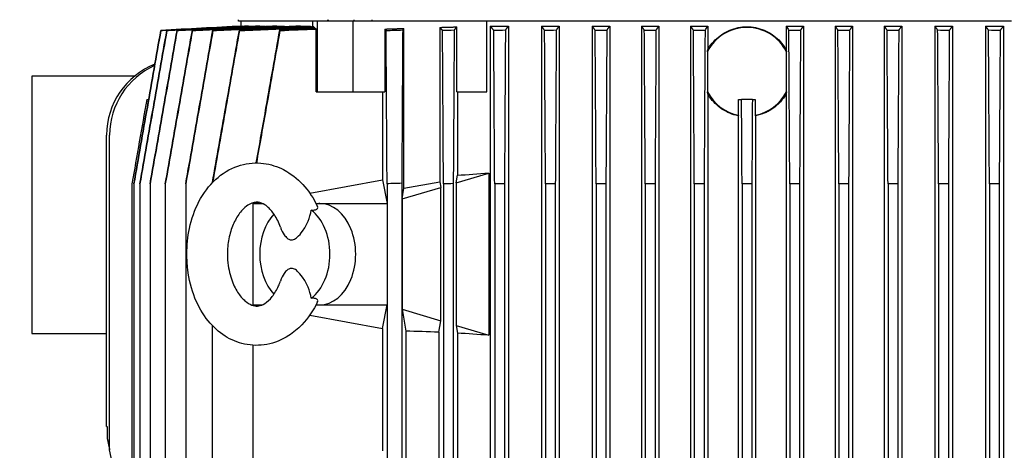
# Model space of a CAD drawing. Header units: inches. Extents: x 5 to 1128, y -85 to 748.
# Tile 309 of 656: x 406 to 421, y 605 to 612. Entities that reach past the tile are written whole.
import ezdxf

# ---------------------------------------------------------------- set-up
doc = ezdxf.new("R2010")
doc.units = ezdxf.units.IN
doc.header["$LTSCALE"] = 32
doc.header["$MEASUREMENT"] = 0
doc.layers.add('Dimension (ANSI)', color=7, linetype='Continuous', lineweight=25)
doc.layers.add('Visible (ANSI)', color=7, linetype='Continuous', lineweight=30)
doc.styles.add('Note Text (ANSI)', font='tahoma.ttf')
doc.dimstyles.new('SB Fraction-16 (ANSI)', dxfattribs={"dimscale": 32, "dimtxt": 0.125, "dimasz": 0.098425, "dimexe": 0.125, "dimexo": 0.0625, "dimgap": 0.031496, "dimtad": 0, "dimtih": 1, "dimtoh": 1, "dimdec": 4, "dimrnd": 1e-08, "dimzin": 0, "dimdsep": 46, "dimlunit": 5, "dimtxsty": 'Note Text (ANSI)', "dimcen": 0.09, "dimdle": 0.393701, "dimclrd": 256, "dimclre": 256, "dimclrt": 256, "dimadec": 0, "dimazin": 3, "dimtfac": 0.96, "dimtofl": 0, "dimtmove": 0, "dimatfit": 3, "dimfxl": 1, "dimfrac": 2, "dimtolj": 1, "dimtzin": 12, "dimlwd": -1, "dimlwe": -1, "dimarcsym": 0})

# ---------------------------------------------------------------- blocks, each defined once
blk = doc.blocks.new('*D19')
at = {"layer": 'Defpoints', "color": 0, "transparency": 16777216}
for p in [(484.781, 699.94), (324.685, 555.94), (484.781, 555.94)]:
    blk.add_point(p, dxfattribs=at)
at = {"layer": 'Dimension (ANSI)', "transparency": 16777216}
for p, q in [((482.781, 699.94), (320.685, 699.94)), ((324.685, 696.79), (324.685, 635.454)), ((324.685, 559.089), (324.685, 629.425)), ((482.781, 555.94), (320.685, 555.94))]:
    blk.add_line(p, q, dxfattribs=at)
for points in [[(324.16, 696.79), (325.21, 696.79), (324.685, 699.94)], [(324.16, 559.089), (325.21, 559.089), (324.685, 555.94)]]:
    blk.add_solid(points, dxfattribs=at)
at = {"layer": 'Dimension (ANSI)', "transparency": 16777216, "insert": (320.552, 634.446), "char_height": 4, "attachment_point": 1, "style": 'Note Text (ANSI)'}
blk.add_mtext('\\A1;144', dxfattribs=at)

msp = doc.modelspace()

# ---------------------------------------------------------------- linework, layer by layer
at = {"layer": 'Visible (ANSI)'}
for p, q in [((409.56094, 611.79411), (409.55985, 611.81478)), ((410.71667, 611.79411), (409.56094, 611.79411)), ((409.59412, 611.79411), (409.59412, 611.71414)), ((409.6176, 611.71537), (409.64327, 611.71537)), ((409.64327, 611.71537), (409.64327, 611.71168)), ((409.71431, 611.71537), (409.76733, 611.71537)), ((409.76733, 611.71537), (409.76733, 611.70917)), ((409.88898, 611.71537), (409.97156, 611.71537)), ((409.97156, 611.71537), (409.97156, 611.70627)), ((410.15574, 611.71537), (410.27269, 611.71537)), ((410.27269, 611.71537), (410.27269, 611.70356)), ((410.5227, 611.71537), (410.68093, 611.71537)), ((410.68093, 611.71537), (410.68093, 611.70081)), ((410.71429, 611.7023), (410.71429, 611.79411)), ((410.78681, 611.79411), (410.71667, 611.79411)), ((411.34359, 611.79411), (410.78681, 611.79411)), ((410.78681, 610.69175), (410.78681, 611.79411)), ((413.35213, 611.79411), (411.34359, 611.79411)), ((411.34359, 610.69175), (411.34359, 611.79411)), ((421.58414, 611.79411), (413.35213, 611.79411)), ((413.4202, 610.69175), (413.4202, 611.79411)), ((413.47639, 611.71537), (413.47639, 592.42403)), ((413.47639, 611.71537), (413.75855, 611.71537)), ((413.75855, 611.71537), (413.75855, 592.42403)), ((414.27036, 611.71537), (414.27036, 592.42403)), ((414.27036, 611.71537), (414.54769, 611.71537)), ((414.54769, 611.71537), (414.54769, 592.42403)), ((415.0595, 611.71537), (415.0595, 592.42403)), ((415.0595, 611.71537), (415.33353, 611.71537)), ((415.33353, 611.71537), (415.33353, 592.42403)), ((415.82566, 611.71537), (415.82566, 592.42403)), ((415.82566, 611.71537), (416.0976, 611.71537)), ((416.0976, 611.71537), (416.0976, 592.42403)), ((416.58973, 611.71537), (416.58973, 592.42403)), ((416.58973, 611.71537), (416.8605, 611.71537)), ((416.8605, 611.71537), (416.8605, 611.35321)), ((418.07577, 611.71537), (418.07577, 611.35321)), ((418.07577, 611.71537), (418.34653, 611.71537)), ((418.34653, 611.71537), (418.34653, 592.42403)), ((418.83866, 611.71537), (418.83866, 592.42403)), ((418.83866, 611.71537), (419.11061, 611.71537)), ((419.11061, 611.71537), (419.11061, 592.42403)), ((419.60273, 611.71537), (419.60273, 592.42403)), ((419.60273, 611.71537), (419.87677, 611.71537)), ((419.87677, 611.71537), (419.87677, 592.42403)), ((420.38858, 611.71537), (420.38858, 592.42403)), ((420.38858, 611.71537), (420.66591, 611.71537)), ((420.66591, 611.71537), (420.66591, 592.42403)), ((421.17772, 611.71537), (421.17772, 592.42403)), ((421.17772, 611.71537), (421.45987, 611.71537)), ((421.45987, 611.71537), (421.45987, 592.42403)), ((410.73972, 611.67797), (410.73972, 611.69561)), ((410.76963, 610.69175), (410.76963, 611.66936)), ((411.83564, 611.66936), (411.83564, 610.69175)), ((412.13248, 609.19464), (412.13248, 611.67879)), ((412.69217, 611.69561), (412.69217, 609.29698)), ((412.95485, 610.69175), (412.95485, 611.70303)), ((416.85349, 611.318), (416.85349, 610.69542)), ((418.08278, 610.69542), (418.08278, 611.318)), ((407.94476, 610.93978), (406.34313, 610.93978)), ((406.34313, 610.93978), (406.34313, 606.93978)), ((410.76963, 610.69175), (410.78681, 610.69175)), ((410.78681, 610.69175), (411.34359, 610.69175)), ((411.34359, 610.69175), (411.83564, 610.69175)), ((411.79967, 610.69175), (411.79967, 609.3287)), ((412.95485, 610.69175), (413.4202, 610.69175)), ((412.96458, 610.69175), (412.96458, 609.39964)), ((416.8605, 610.6602), (416.8605, 593.4792)), ((418.07577, 610.6602), (418.07577, 593.4792)), ((408.13206, 610.57364), (408.1618, 610.57364)), ((417.33916, 610.57364), (417.38403, 610.57364)), ((417.33916, 610.32991), (417.33916, 610.57364)), ((417.55223, 610.57364), (417.38403, 610.57364)), ((417.55223, 610.57364), (417.5971, 610.57364)), ((417.5971, 610.57364), (417.5971, 610.32991)), ((417.33294, 610.3216), (417.33294, 593.8178)), ((417.60333, 610.3216), (417.60333, 593.8178)), ((407.5075, 605.4949), (407.5075, 610.02246)), ((407.55493, 605.13113), (407.55493, 610.02246)), ((412.94331, 609.28018), (413.45348, 609.43265)), ((413.45348, 609.43265), (413.45348, 606.91148)), ((407.9012, 609.26443), (407.9012, 594.87498)), ((407.93105, 609.26478), (407.93105, 609.26413)), ((407.93105, 609.26413), (407.93105, 594.87528)), ((408.02453, 609.2652), (408.02453, 609.26387)), ((408.02453, 609.26387), (408.02453, 594.87553)), ((408.18405, 609.26569), (408.18405, 609.26368)), ((408.18405, 609.26368), (408.18405, 594.87572)), ((408.42086, 609.26626), (408.42086, 609.26356)), ((408.42086, 609.26356), (408.42086, 594.87584)), ((408.73934, 609.26691), (408.73934, 609.26352)), ((408.73934, 609.26352), (408.73934, 594.87588)), ((410.66624, 609.12145), (411.79967, 609.3287)), ((411.79967, 609.3287), (411.87018, 608.95946)), ((411.87018, 609.26591), (411.87018, 608.95946)), ((412.0983, 609.27317), (412.0983, 594.86623)), ((412.13248, 609.19464), (412.69217, 609.29698)), ((412.69217, 609.29698), (412.70876, 609.21008)), ((412.74763, 609.26359), (412.74763, 594.87581)), ((412.89971, 609.26767), (412.89971, 594.87173)), ((412.94331, 609.28018), (412.96458, 609.39964)), ((412.94331, 609.28018), (412.94331, 607.06395)), ((413.54419, 609.26352), (413.54419, 594.87588)), ((413.69627, 609.26691), (413.69627, 594.87249)), ((414.33503, 609.26356), (414.33503, 594.87584)), ((414.4871, 609.26626), (414.4871, 594.87315)), ((415.12192, 609.26368), (415.12192, 594.87572)), ((415.274, 609.26569), (415.274, 594.87372)), ((415.88652, 609.26387), (415.88652, 594.87553)), ((416.0386, 609.2652), (416.0386, 594.8742)), ((416.64952, 609.26413), (416.64952, 594.87528)), ((416.8016, 609.26478), (416.8016, 594.87462)), ((417.39209, 609.26443), (417.39209, 594.87498)), ((417.54417, 609.26443), (417.54417, 594.87498)), ((418.13467, 609.26478), (418.13467, 594.87462)), ((418.28674, 609.26413), (418.28674, 594.87528)), ((418.89767, 609.2652), (418.89767, 594.8742)), ((419.04975, 609.26387), (419.04975, 594.87553)), ((419.66227, 609.26569), (419.66227, 594.87372)), ((419.81435, 609.26368), (419.81435, 594.87572)), ((420.44916, 609.26626), (420.44916, 594.87315)), ((420.60124, 609.26356), (420.60124, 594.87584)), ((421.23999, 609.26691), (421.23999, 594.87249)), ((421.39207, 609.26352), (421.39207, 594.87588)), ((412.10299, 609.02904), (412.70876, 609.21008)), ((412.10299, 609.02904), (412.13248, 609.19464)), ((412.70876, 607.13405), (412.70876, 609.21008)), ((409.78034, 608.95946), (409.87538, 608.97684)), ((409.78034, 608.96847), (409.78034, 608.95946)), ((409.78034, 608.95946), (409.9322, 608.95946)), ((409.78034, 608.95946), (409.78034, 607.38466)), ((410.76452, 608.95946), (410.82526, 608.95946)), ((410.76553, 608.95752), (410.81068, 608.95919)), ((410.82526, 608.95946), (411.87018, 608.95946)), ((411.87018, 608.95946), (411.87018, 607.38466)), ((412.10299, 609.02904), (412.10299, 607.31508)), ((409.78034, 607.38466), (409.93209, 607.38466)), ((409.78034, 607.38466), (409.78034, 607.37565)), ((409.78034, 607.38466), (409.87536, 607.36729)), ((410.76452, 607.38466), (410.82526, 607.38466)), ((410.76553, 607.3866), (410.81068, 607.38493)), ((410.82526, 607.38466), (411.87018, 607.38466)), ((411.79967, 607.01542), (411.87018, 607.38466)), ((411.87018, 607.38466), (411.87018, 596.75474)), ((412.10299, 607.31508), (412.16356, 606.97501)), ((412.10299, 607.31508), (412.70876, 607.13405)), ((410.66624, 607.22267), (411.79967, 607.01542)), ((412.67537, 606.95919), (412.70876, 607.13405)), ((409.15143, 607.06289), (409.15143, 594.87581)), ((411.79967, 607.01542), (411.79967, 605.11728)), ((412.16356, 606.97501), (412.16356, 597.16439)), ((412.94331, 607.06395), (412.96458, 606.94448)), ((412.94331, 607.06395), (413.45348, 606.91148)), ((406.34313, 606.93978), (407.5075, 606.93978)), ((412.67537, 606.95919), (412.67537, 597.18021)), ((412.96458, 606.94448), (412.96458, 597.19492)), ((409.78034, 606.75654), (409.78034, 596.75474)), ((407.5075, 605.4949), (407.51884, 605.4949)), ((407.51884, 605.4949), (407.51884, 605.29805))]:
    msp.add_line(p, q, dxfattribs=at)
for centre, radius, start, end in [((417.46813, 611.00671), 0.68898, 26.86007, 153.13993), ((417.46813, 611.00671), 0.68898, 206.86007, 259.211152), ((417.46813, 611.00671), 0.68898, 280.788848, 333.13993), ((420.687, 335.99749), 273.41062, 91.8001385, 91.8479665), ((419.1243, 374.54137), 234.80882, 91.5190435, 91.5561653), ((418.3188, 398.32992), 210.98763, 91.2553934, 91.2967016), ((417.86379, 414.41311), 194.8824, 90.9928005, 91.0375184), ((417.62161, 425.25828), 184.02238, 90.7309548, 90.7783084), ((417.51133, 432.08418), 177.18715, 90.4762336, 90.5254115), ((417.47321, 435.91725), 173.34883, 90.2219834, 90.2722488), ((417.46813, 437.11599), 172.14846, 89.9746923, 90.0253077), ((417.46306, 435.91725), 173.34883, 89.7277512, 89.7780166), ((417.42493, 432.08417), 177.18715, 89.4745885, 89.5237664), ((417.31466, 425.25828), 184.02239, 89.2216916, 89.2690452), ((417.07248, 414.4131), 194.88241, 88.9624816, 89.0071995), ((416.61747, 398.32991), 210.98765, 88.7032984, 88.7446066), ((392.9891, 602.0697), 14.88408, 348.130396, 11.869604)]:
    msp.add_arc(centre, radius, start, end, dxfattribs=at)
for centre, major_axis, ratio, start_param, end_param in [((409.52767, 587.38482), (-9.14311, 104.44251), 0.03476669, 4.94523627, 4.94543981), ((513.57968, 587.38482), (-97.3801, 38.84522), 0.99558784, 0.14499024, 0.14519378), ((451.69573, 444.8612), (-43.34467, 166.78903), 0.00001417, 6.27831827, 6.27937114), ((450.5775, 440.43871), (-42.13428, 171.21648), 0.00011972, 6.27387723, 6.27490631), ((448.40587, 432.63953), (-39.80568, 179.02447), 0.0004194, 6.26944853, 6.27043802), ((444.50961, 420.464), (-35.67718, 191.21396), 0.0010571, 6.26493253, 6.2658656), ((437.82432, 402.94196), (-28.6813, 208.75665), 0.00219871, 6.26047447, 6.26133594), ((426.25523, 378.29334), (-16.71382, 233.43573), 0.00407914, 6.25614296, 6.25691878), ((419.06089, 378.29333), (233.65248, -13.34579), 0.99743829, 1.65397313, 1.65474895), ((418.31463, 402.94196), (210.69023, -3.40343), 0.990691, 1.60864765, 1.60950912), ((417.87054, 420.464), (194.51062, -1.12104), 0.98303462, 1.59378157, 1.59471465), ((417.62642, 432.63953), (183.39609, -0.35438), 0.97616102, 1.58542985, 1.58641935), ((417.51305, 440.43871), (176.32462, -0.08834), 0.97102976, 1.57956183, 1.58059092), ((417.47343, 444.8612), (172.32917, -0.00971), 0.96785145, 1.57466417, 1.57571706), ((417.46284, 444.8612), (172.32917, 0.00971), 0.96785145, 1.5658756, 1.56692848), ((417.42322, 440.43871), (176.32462, 0.08834), 0.97102976, 1.56100174, 1.56203082), ((417.30985, 432.63953), (183.39609, 0.35438), 0.97616102, 1.5551733, 1.5561628), ((417.06573, 420.464), (194.51062, 1.12104), 0.98303462, 1.54687801, 1.54781108), ((416.62164, 402.94196), (210.69023, 3.40343), 0.990691, 1.53208353, 1.53294501), ((408.68901, 610.02246), (-1.18151, 0), 0.99965732, 5.08530864, 6.28318531), ((408.73724, 610.02246), (-1.18232, 0), 0.99897186, 5.13277333, 6.28318531), ((417.46813, 611.4767), (-7.86896, -1.54437), 0.18267581, 0.92607715, 0.99993589), ((410.82526, 608.17206), (0, 0.7874), 0.70710678, 0, 0.02618892), ((410.82526, 608.17206), (0, 0.7874), 0.70710678, 3.14159265, 6.28318531), ((410.43552, 608.17206), (0, -0.77297), 0.70710678, 0.48562322, 2.65596944), ((410.43552, 608.17206), (0, 0.77297), 0.70710678, 0.63570815, 2.50588451), ((410.82526, 608.17206), (0, -0.7874), 0.70710678, 6.25699639, 6.28318531), ((417.46813, 604.86743), (-7.86896, 1.54437), 0.18267581, 5.40262312, 5.4874045), ((417.46813, 604.86743), (-7.86896, 1.54437), 0.18267581, 5.28324942, 5.35710816)]:
    msp.add_ellipse(centre, major_axis=major_axis, ratio=ratio, start_param=start_param, end_param=end_param, dxfattribs=at)
for points in [[(409.6176, 611.71537), (409.19553, 611.69326), (408.77346, 611.67114), (408.35139, 611.64902)], [(416.81628, 611.64902), (416.83102, 611.67114), (416.84576, 611.69326), (416.8605, 611.71537)], [(418.07577, 611.71537), (418.09051, 611.69326), (418.10525, 611.67114), (418.11999, 611.64902)], [(410.75926, 611.67879), (410.57322, 611.67095), (410.38718, 611.663), (410.20115, 611.65495)], [(410.20286, 611.64689), (410.39178, 611.65451), (410.5807, 611.66201), (410.76963, 611.66936)], [(411.83564, 611.66936), (411.84224, 611.66201), (411.84883, 611.65451), (411.85543, 611.64689)], [(412.113, 611.65495), (412.11949, 611.663), (412.12599, 611.67095), (412.13248, 611.67879)], [(416.64952, 609.26413), (416.64708, 609.66148), (416.64218, 610.45619), (416.63728, 611.2509), (416.63484, 611.64826)], [(417.33916, 610.32991), (417.33709, 610.32714), (417.33501, 610.32436), (417.33294, 610.3216)], [(417.60333, 610.3216), (417.60125, 610.32436), (417.59918, 610.32714), (417.5971, 610.32991)], [(410.21198, 608.58948), (410.22806, 608.54375), (410.24849, 608.504), (410.27041, 608.47252)], [(410.27041, 607.87161), (410.24849, 607.84012), (410.22806, 607.80037), (410.21198, 607.75465)]]:
    msp.add_open_spline(points, degree=3, dxfattribs=at)
for points, weights, degree in [([(408.35159, 611.64826), (409.04599, 611.68439), (409.64327, 611.71537)], [1.04519705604, 1.12011985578, 1.19349800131], 2), ([(409.71431, 611.71537), (409.12658, 611.68485), (408.44483, 611.64936)], [1.19580139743, 1.12292628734, 1.04861019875], 2), ([(408.44524, 611.64782), (409.1563, 611.68429), (409.76733, 611.71537)], [1.04225916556, 1.11214837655, 1.17956896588], 2), ([(409.88898, 611.71537), (409.29404, 611.68506), (408.60438, 611.64966)], [1.18120697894, 1.11502423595, 1.04653355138], 2), ([(408.60497, 611.64733), (409.3403, 611.68423), (409.97156, 611.71537)], [1.03946166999, 1.10516338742, 1.16745672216], 2), ([(410.15574, 611.71537), (409.54679, 611.68532), (408.84127, 611.64993)], [1.16816423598, 1.10787831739, 1.04441170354], 2), ([(408.84206, 611.6468), (409.61225, 611.68423), (410.27269, 611.71537)], [1.03670498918, 1.09885480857, 1.15652631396], 2), ([(410.5227, 611.71537), (409.89119, 611.68563), (409.15989, 611.65016)], [1.15666365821, 1.10154062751, 1.04228868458], 2), ([(409.16084, 611.64621), (409.97965, 611.68434), (410.68093, 611.71537)], [1.03403279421, 1.09331136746, 1.14680766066], 2), ([(410.96049, 611.79411), (410.9596, 611.80444), (410.95871, 611.81478)], [1.00000000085, 1.00000000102, 1.00000000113], 2), ([(411.3578, 611.79411), (411.35743, 611.80444), (411.35706, 611.81478)], [1.00000000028, 1.00000000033, 1.00000000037], 2), ([(413.47639, 611.71537), (413.50088, 611.68434), (413.52948, 611.64621)], [1.14680766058, 1.09331136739, 1.03403279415], 2), ([(413.71096, 611.65016), (413.7365, 611.68563), (413.75855, 611.71537)], [1.0422886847, 1.10154062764, 1.15666365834], 2), ([(414.27036, 611.71537), (414.29342, 611.68423), (414.32032, 611.6468)], [1.15652631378, 1.0988548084, 1.03670498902], 2), ([(414.50178, 611.64993), (414.52642, 611.68532), (414.54769, 611.71537)], [1.04441170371, 1.10787831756, 1.16816423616], 2), ([(415.0595, 611.71537), (415.08154, 611.68423), (415.10722, 611.64733)], [1.16745672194, 1.10516338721, 1.03946166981], 2), ([(415.28867, 611.64966), (415.31276, 611.68506), (415.33353, 611.71537)], [1.04653355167, 1.11502423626, 1.18120697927], 2), ([(415.82566, 611.71537), (415.847, 611.68429), (415.87183, 611.64782)], [1.17956896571, 1.11214837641, 1.04225916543], 2), ([(416.05327, 611.64936), (416.07708, 611.68485), (416.0976, 611.71537)], [1.04861019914, 1.12292628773, 1.19580139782], 2), ([(416.58973, 611.71537), (416.61059, 611.68439), (416.63484, 611.64826)], [1.19349800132, 1.12011985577, 1.04519705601], 2), ([(418.30143, 611.64826), (418.32568, 611.68439), (418.34653, 611.71537)], [1.04519705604, 1.12011985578, 1.19349800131], 2), ([(418.83866, 611.71537), (418.85918, 611.68485), (418.88299, 611.64936)], [1.19580139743, 1.12292628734, 1.04861019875], 2), ([(419.06444, 611.64782), (419.08927, 611.68429), (419.11061, 611.71537)], [1.04225916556, 1.11214837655, 1.17956896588], 2), ([(419.60273, 611.71537), (419.62351, 611.68506), (419.64759, 611.64966)], [1.18120697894, 1.11502423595, 1.04653355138], 2), ([(419.82905, 611.64733), (419.85472, 611.68423), (419.87677, 611.71537)], [1.03946166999, 1.10516338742, 1.16745672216], 2), ([(420.38858, 611.71537), (420.40984, 611.68532), (420.43448, 611.64993)], [1.16816423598, 1.10787831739, 1.04441170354], 2), ([(420.61595, 611.6468), (420.64284, 611.68423), (420.66591, 611.71537)], [1.03670498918, 1.09885480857, 1.15652631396], 2), ([(421.17772, 611.71537), (421.19977, 611.68563), (421.22531, 611.65016)], [1.15666365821, 1.10154062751, 1.04228868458], 2), ([(421.40679, 611.64621), (421.43538, 611.68434), (421.45987, 611.71537)], [1.03403279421, 1.09331136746, 1.14680766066], 2), ([(410.73054, 611.70303), (410.18517, 611.67872), (409.57219, 611.65034)], [1.123915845, 1.08335399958, 1.03952749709], 2), ([(409.57327, 611.64556), (410.1884, 611.67263), (410.73972, 611.69561)], [1.03141966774, 1.07030953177, 1.10570106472], 2), ([(410.73054, 611.70303), (410.73509, 611.69943), (410.73972, 611.69561)], [1.12922777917, 1.12408065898, 1.11866819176], 2), ([(410.75926, 611.67879), (410.76439, 611.67421), (410.76963, 611.66936)], [1.06384136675, 1.05786121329, 1.05160544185], 2), ([(411.83564, 611.66936), (411.9856, 611.67421), (412.13248, 611.67879)], [1.0516054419, 1.05786121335, 1.0638413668], 2), ([(412.69217, 611.69561), (412.82465, 611.69943), (412.95485, 611.70303)], [1.11866819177, 1.12408065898, 1.12922777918], 2), ([(412.69217, 611.69561), (412.71142, 611.67263), (412.7329, 611.64556)], [1.10570106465, 1.0703095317, 1.03141966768], 2), ([(412.9144, 611.65034), (412.93581, 611.67872), (412.95485, 611.70303)], [1.03952749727, 1.08335399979, 1.12391584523], 2), ([(416.85349, 611.318), (416.8568, 611.33556), (416.8605, 611.35321)], [1.00322027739, 1.0019440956, 1.00052735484], 2), ([(418.07577, 611.35321), (418.07946, 611.33556), (418.08278, 611.318)], [1.00052735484, 1.0019440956, 1.00322027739], 2), ([(416.8605, 610.6602), (416.8568, 610.67786), (416.85349, 610.69542)], [1.00052735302, 1.00194409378, 1.00322027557], 2), ([(418.08278, 610.69542), (418.07946, 610.67786), (418.07577, 610.6602)], [1.00321977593, 1.00194359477, 1.00052685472], 2), ([(407.51884, 605.29805), (407.53119, 605.24248), (407.54322, 605.18684), (407.55493, 605.13113)], [1, 0.999989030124, 0.999989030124, 1], 3)]:
    msp.add_rational_spline(points, weights, degree=degree, dxfattribs=at)
for points, knots in [([(407.93105, 609.26478), (408.00111, 609.66215), (408.07117, 610.05953), (408.21128, 610.85427), (408.28133, 611.25165), (408.35139, 611.64902)], [0, 0, 0, 0, 3.07473715, 3.07473715, 6.14947431, 6.14947431, 6.14947431, 6.14947431]), ([(408.35159, 611.64826), (408.2815, 611.2509), (408.14132, 610.45619), (408.00114, 609.66148), (407.93105, 609.26413)], [0, 0, 0, 0, 3.07465094, 6.14929886, 6.14929886, 6.14929886, 6.14929886]), ([(408.02453, 609.2652), (408.09459, 609.66255), (408.16465, 610.05993), (408.30475, 610.85463), (408.3748, 611.25201), (408.44483, 611.64936)], [0, 0, 0, 0, 3.07453979, 3.07453979, 6.14907961, 6.14907961, 6.14907961, 6.14907961]), ([(408.44524, 611.64782), (408.37512, 611.25049), (408.305, 610.85317), (408.16477, 610.05852), (408.09465, 609.6612), (408.02453, 609.26387)], [0, 0, 0, 0, 3.07444941, 3.07444941, 6.14889604, 6.14889604, 6.14889604, 6.14889604]), ([(408.18405, 609.26569), (408.25412, 609.663), (408.32419, 610.06035), (408.4643, 610.85499), (408.53435, 611.25234), (408.60438, 611.64966)], [0, 0, 0, 0, 3.07434109, 3.07434109, 6.14868004, 6.14868004, 6.14868004, 6.14868004]), ([(408.60497, 611.64733), (408.53483, 611.25006), (408.46468, 610.85278), (408.32437, 610.05824), (408.25421, 609.66095), (408.18405, 609.26368)], [0, 0, 0, 0, 3.0740895, 3.0740895, 6.14817556, 6.14817556, 6.14817556, 6.14817556]), ([(408.42086, 609.26626), (408.49097, 609.66352), (408.56106, 610.06081), (408.70119, 610.85536), (408.77124, 611.25265), (408.84127, 611.64993)], [0, 0, 0, 0, 3.07400735, 3.07400735, 6.14801057, 6.14801057, 6.14801057, 6.14801057]), ([(408.84206, 611.6468), (408.77188, 611.24959), (408.70169, 610.85237), (408.56129, 610.05797), (408.49108, 609.66076), (408.42086, 609.26356)], [0, 0, 0, 0, 3.0736375, 3.0736375, 6.14727247, 6.14727247, 6.14727247, 6.14727247]), ([(408.73934, 609.26691), (408.80949, 609.66411), (408.87961, 610.06131), (409.01979, 610.85573), (409.08986, 611.25295), (409.15989, 611.65016)], [0, 0, 0, 0, 3.07352276, 3.07352276, 6.14703966, 6.14703966, 6.14703966, 6.14703966]), ([(409.16084, 611.64621), (409.09062, 611.24909), (409.02039, 610.85197), (408.87989, 610.05775), (408.80962, 609.66063), (408.73934, 609.26352)], [0, 0, 0, 0, 3.07302923, 3.07302923, 6.14605706, 6.14605706, 6.14605706, 6.14605706]), ([(409.15436, 609.28425), (409.22358, 609.67582), (409.29277, 610.0674), (409.43204, 610.85609), (409.50213, 611.25321), (409.57219, 611.65034)], [0.04275594, 0.04275594, 0.04275594, 0.04275594, 3.07285271, 3.07285271, 6.14569819, 6.14569819, 6.14569819, 6.14569819]), ([(409.57327, 611.64556), (409.50301, 611.24856), (409.43273, 610.85156), (409.29339, 610.06477), (409.22433, 609.67497), (409.15526, 609.28518)], [0, 0, 0, 0, 3.07222542, 3.07222542, 6.08875706, 6.08875706, 6.08875706, 6.08875706]), ([(409.83629, 609.58942), (409.88785, 609.88096), (409.93938, 610.17249), (410.06102, 610.861), (410.13111, 611.25797), (410.20115, 611.65495)], [0.81576259, 0.81576259, 0.81576259, 0.81576259, 3.07176081, 3.07176081, 6.14350714, 6.14350714, 6.14350714, 6.14350714]), ([(410.20286, 611.64689), (410.1325, 611.25004), (410.06212, 610.85321), (409.94042, 610.16739), (409.88912, 609.87841), (409.8378, 609.58942)], [0, 0, 0, 0, 3.07114256, 3.07114256, 5.30768258, 5.30768258, 5.30768258, 5.30768258]), ([(410.20115, 611.65495), (410.20144, 611.65362), (410.20172, 611.65229), (410.20229, 611.6496), (410.20257, 611.64825), (410.20286, 611.64689)], [-0.65456638, -0.65456638, -0.65456638, -0.65456638, -0.327294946, -0.327294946, -0.00002352, -0.00002352, -0.00002352, -0.00002352]), ([(411.85543, 611.64689), (411.89836, 611.64825), (411.94128, 611.6496), (412.02714, 611.65229), (412.07007, 611.65362), (412.113, 611.65495)], [-0.654581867, -0.654581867, -0.654581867, -0.654581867, -0.327309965, -0.327309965, -0.000038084, -0.000038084, -0.000038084, -0.000038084]), ([(411.87018, 609.26591), (411.86772, 609.66273), (411.86526, 610.05955), (411.86034, 610.85321), (411.85789, 611.25004), (411.85543, 611.64689)], [0, 0, 0, 0, 3.07114779, 3.07114779, 6.14230411, 6.14230411, 6.14230411, 6.14230411]), ([(412.113, 611.65495), (412.11055, 611.25797), (412.1081, 610.861), (412.1032, 610.06707), (412.10075, 609.67012), (412.0983, 609.27317)], [0, 0, 0, 0, 3.07176687, 3.07176687, 6.14353477, 6.14353477, 6.14353477, 6.14353477]), ([(412.74763, 609.26359), (412.74517, 609.66057), (412.74272, 610.05757), (412.73781, 610.85156), (412.73535, 611.24856), (412.7329, 611.64556)], [0, 0, 0, 0, 3.0722279, 3.0722279, 6.14445907, 6.14445907, 6.14445907, 6.14445907]), ([(412.9144, 611.65034), (412.91195, 611.25321), (412.90951, 610.85609), (412.90461, 610.06187), (412.90216, 609.66477), (412.89971, 609.26767)], [0.00000001, 0.00000001, 0.00000001, 0.00000001, 3.07285421, 3.07285421, 6.14570848, 6.14570848, 6.14570848, 6.14570848]), ([(413.54419, 609.26352), (413.54174, 609.66063), (413.53929, 610.05775), (413.53438, 610.85197), (413.53193, 611.24909), (413.52948, 611.64621)], [0, 0, 0, 0, 3.07303087, 3.07303087, 6.14606472, 6.14606472, 6.14606472, 6.14606472]), ([(413.71096, 611.65016), (413.70851, 611.25295), (413.70607, 610.85573), (413.70117, 610.06132), (413.69872, 609.66411), (413.69627, 609.26691)], [0, 0, 0, 0, 3.07352424, 3.07352424, 6.14704694, 6.14704694, 6.14704694, 6.14704694]), ([(414.33503, 609.26356), (414.33257, 609.66076), (414.33012, 610.05797), (414.32522, 610.85237), (414.32277, 611.24959), (414.32032, 611.6468)], [0, 0, 0, 0, 3.07363819, 3.07363819, 6.14727905, 6.14727905, 6.14727905, 6.14727905]), ([(414.50178, 611.64993), (414.49934, 611.25265), (414.49689, 610.85536), (414.492, 610.06081), (414.48955, 609.66352), (414.4871, 609.26626)], [0, 0, 0, 0, 3.07400873, 3.07400873, 6.14801435, 6.14801435, 6.14801435, 6.14801435]), ([(415.12192, 609.26368), (415.11947, 609.66095), (415.11702, 610.05824), (415.11212, 610.85278), (415.10967, 611.25006), (415.10722, 611.64733)], [0, 0, 0, 0, 3.07408921, 3.07408921, 6.14818069, 6.14818069, 6.14818069, 6.14818069]), ([(415.28867, 611.64966), (415.28623, 611.25234), (415.28378, 610.85499), (415.27889, 610.06035), (415.27644, 609.663), (415.274, 609.26569)], [0, 0, 0, 0, 3.07434214, 3.07434214, 6.14867972, 6.14867972, 6.14867972, 6.14867972]), ([(415.88652, 609.26387), (415.88407, 609.6612), (415.88162, 610.05852), (415.87672, 610.85317), (415.87428, 611.25049), (415.87183, 611.64782)], [0, 0, 0, 0, 3.07444802, 3.07444802, 6.14889604, 6.14889604, 6.14889604, 6.14889604]), ([(416.05327, 611.64936), (416.05083, 611.25201), (416.04838, 610.85463), (416.04349, 610.05993), (416.04104, 609.66255), (416.0386, 609.2652)], [0, 0, 0, 0, 3.07453993, 3.07453993, 6.14907395, 6.14907395, 6.14907395, 6.14907395]), ([(416.81628, 611.64902), (416.81383, 611.25165), (416.81139, 610.85427), (416.80649, 610.05953), (416.80405, 609.66215), (416.8016, 609.26478)], [0, 0, 0, 0, 3.07473866, 3.07473866, 6.14947431, 6.14947431, 6.14947431, 6.14947431]), ([(416.8605, 611.35321), (416.86902, 611.36809), (416.87806, 611.38261), (416.91331, 611.43483), (416.9425, 611.46983), (417.00466, 611.53176), (417.03975, 611.5608), (417.11615, 611.61199), (417.15746, 611.63413), (417.24361, 611.6697), (417.28852, 611.68314), (417.37883, 611.70078), (417.42423, 611.70497), (417.51203, 611.70497), (417.55743, 611.70078), (417.64775, 611.68314), (417.69266, 611.6697), (417.77881, 611.63413), (417.82012, 611.61199), (417.89652, 611.5608), (417.93161, 611.53176), (417.99377, 611.46983), (418.02296, 611.43483), (418.0582, 611.38261), (418.06724, 611.36809), (418.07577, 611.35321)], [-4.4735516, -4.4735516, -4.4735516, -4.4735516, -4.34983194, -4.34983194, -4.01511877, -4.01511877, -3.68058551, -3.68058551, -3.34605225, -3.34605225, -3.01151899, -3.01151899, -2.67698572, -2.67698572, -2.34245246, -2.34245246, -2.0079192, -2.0079192, -1.67338594, -1.67338594, -1.33885267, -1.33885267, -1.0041395, -1.0041395, -0.88041985, -0.88041985, -0.88041985, -0.88041985]), ([(418.13467, 609.26478), (418.13222, 609.66215), (418.12977, 610.05953), (418.12488, 610.85427), (418.12243, 611.25165), (418.11999, 611.64902)], [0, 0, 0, 0, 3.07473715, 3.07473715, 6.14947431, 6.14947431, 6.14947431, 6.14947431]), ([(418.30143, 611.64826), (418.29898, 611.2509), (418.29409, 610.45619), (418.28919, 609.66148), (418.28674, 609.26413)], [0, 0, 0, 0, 3.07465094, 6.14929886, 6.14929886, 6.14929886, 6.14929886]), ([(418.89767, 609.2652), (418.89522, 609.66255), (418.89278, 610.05993), (418.88788, 610.85463), (418.88544, 611.25201), (418.88299, 611.64936)], [0, 0, 0, 0, 3.07453979, 3.07453979, 6.14907961, 6.14907961, 6.14907961, 6.14907961]), ([(419.06444, 611.64782), (419.06199, 611.25049), (419.05954, 610.85317), (419.05464, 610.05852), (419.0522, 609.6612), (419.04975, 609.26387)], [0, 0, 0, 0, 3.07444941, 3.07444941, 6.14889604, 6.14889604, 6.14889604, 6.14889604]), ([(419.66227, 609.26569), (419.65982, 609.663), (419.65738, 610.06035), (419.65248, 610.85499), (419.65004, 611.25234), (419.64759, 611.64966)], [0, 0, 0, 0, 3.07434109, 3.07434109, 6.14868004, 6.14868004, 6.14868004, 6.14868004]), ([(419.82905, 611.64733), (419.8266, 611.25006), (419.82415, 610.85278), (419.81925, 610.05824), (419.8168, 609.66095), (419.81435, 609.26368)], [0, 0, 0, 0, 3.0740895, 3.0740895, 6.14817556, 6.14817556, 6.14817556, 6.14817556]), ([(420.44916, 609.26626), (420.44671, 609.66352), (420.44427, 610.06081), (420.43937, 610.85536), (420.43693, 611.25265), (420.43448, 611.64993)], [0, 0, 0, 0, 3.07400735, 3.07400735, 6.14801057, 6.14801057, 6.14801057, 6.14801057]), ([(420.61595, 611.6468), (420.6135, 611.24959), (420.61105, 610.85237), (420.60614, 610.05797), (420.60369, 609.66076), (420.60124, 609.26356)], [0, 0, 0, 0, 3.0736375, 3.0736375, 6.14727247, 6.14727247, 6.14727247, 6.14727247]), ([(421.23999, 609.26691), (421.23754, 609.66411), (421.2351, 610.06131), (421.2302, 610.85573), (421.22775, 611.25295), (421.22531, 611.65016)], [0, 0, 0, 0, 3.07352276, 3.07352276, 6.14703966, 6.14703966, 6.14703966, 6.14703966]), ([(421.40679, 611.64621), (421.40434, 611.24909), (421.40189, 610.85197), (421.39698, 610.05775), (421.39453, 609.66063), (421.39207, 609.26352)], [0, 0, 0, 0, 3.07302923, 3.07302923, 6.14605706, 6.14605706, 6.14605706, 6.14605706]), ([(417.33294, 610.3216), (417.28808, 610.33041), (417.24347, 610.34379), (417.15762, 610.3792), (417.11634, 610.40133), (417.03996, 610.45246), (417.00488, 610.48147), (416.94269, 610.54336), (416.91347, 610.57838), (416.87815, 610.63067), (416.86906, 610.64526), (416.8605, 610.6602)], [-7.69460957, -7.69460957, -7.69460957, -7.69460957, -7.36230015, -7.36230015, -7.02797143, -7.02797143, -6.69364271, -6.69364271, -6.3587249, -6.3587249, -6.23442308, -6.23442308, -6.23442308, -6.23442308]), ([(418.07577, 610.6602), (418.0509, 610.6168), (418.0217, 610.57652), (417.98817, 610.53938), (417.9714, 610.52081), (417.95343, 610.50295), (417.93475, 610.48627), (417.9196, 610.47275), (417.90394, 610.45996), (417.88778, 610.44788), (417.88401, 610.44506), (417.88021, 610.44228), (417.87638, 610.43954), (417.85989, 610.42773), (417.84289, 610.41663), (417.82539, 610.40627), (417.82143, 610.40392), (417.81745, 610.40162), (417.81344, 610.39935), (417.80257, 610.3932), (417.7915, 610.38732), (417.78024, 610.38172), (417.77015, 610.3767), (417.75989, 610.37191), (417.74957, 610.36739), (417.74838, 610.36687), (417.74718, 610.36635), (417.74598, 610.36583), (417.69988, 610.34594), (417.65232, 610.33122), (417.60333, 610.3216)], [0.0784940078, 0.0784940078, 0.0784940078, 0.0784940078, 0.0822876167, 0.0822876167, 0.0822876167, 0.0841844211, 0.0841844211, 0.0841844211, 0.0857221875, 0.0857221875, 0.0857221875, 0.0860812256, 0.0860812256, 0.0860812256, 0.0876282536, 0.0876282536, 0.0876282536, 0.08797803, 0.08797803, 0.08797803, 0.0889264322, 0.0889264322, 0.0889264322, 0.0897762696, 0.0897762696, 0.0897762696, 0.0898748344, 0.0898748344, 0.0898748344, 0.0936684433, 0.0936684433, 0.0936684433, 0.0936684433]), ([(408.13206, 610.57364), (408.09358, 610.35544), (408.05511, 610.13723), (407.97815, 609.70083), (407.93968, 609.48263), (407.9012, 609.26443)], [0.000001, 0.000001, 0.000001, 0.000001, 1.68838067, 1.68838067, 3.37676035, 3.37676035, 3.37676035, 3.37676035]), ([(417.39209, 609.26443), (417.39075, 609.48263), (417.38941, 609.70083), (417.38672, 610.13723), (417.38538, 610.35544), (417.38403, 610.57364)], [0, 0, 0, 0, 1.68837967, 1.68837967, 3.37675935, 3.37675935, 3.37675935, 3.37675935]), ([(417.55223, 610.57364), (417.55089, 610.35544), (417.54955, 610.13723), (417.54686, 609.70083), (417.54551, 609.48263), (417.54417, 609.26443)], [0.000001, 0.000001, 0.000001, 0.000001, 1.68838067, 1.68838067, 3.37676035, 3.37676035, 3.37676035, 3.37676035]), ([(408.75642, 608.17206), (408.75642, 608.30689), (408.76862, 608.44282), (408.82734, 608.71933), (408.87724, 608.86122), (409.01194, 609.1187), (409.09976, 609.23676), (409.30307, 609.42413), (409.42145, 609.49728), (409.66236, 609.58012), (409.7865, 609.59624), (410.0172, 609.57791), (410.12695, 609.54799), (410.26674, 609.48211), (410.30463, 609.46111), (410.34118, 609.43773)], [0, 0, 0, 0, 1.027373, 1.027373, 2.19368877, 2.19368877, 3.3997832, 3.3997832, 4.57661635, 4.57661635, 5.63468986, 5.63468986, 6.59617466, 6.59617466, 6.96706501, 6.96706501, 6.96706501, 6.96706501]), ([(410.34118, 609.43773), (410.44657, 609.37034), (410.54149, 609.28237), (410.68693, 609.09875), (410.74361, 609.00623), (410.79029, 608.90755)], [0, 0, 0, 0, 1.06940945, 1.06940945, 1.94009001, 1.94009001, 1.94009001, 1.94009001]), ([(409.96949, 608.93898), (409.93085, 608.9637), (409.8978, 608.97439), (409.82655, 608.98269), (409.78377, 608.97683), (409.69809, 608.92853), (409.66672, 608.90526), (409.5964, 608.83592), (409.55696, 608.7846), (409.48995, 608.66684), (409.4611, 608.59972), (409.41607, 608.45339), (409.39991, 608.37165), (409.38832, 608.25047), (409.38641, 608.21122), (409.38641, 608.17206)], [0, 0, 0, 0, 0.74517863, 0.74517863, 1.7460634, 1.7460634, 2.24464111, 2.24464111, 2.87040453, 2.87040453, 3.4720795, 3.4720795, 4.10372503, 4.10372503, 4.40210562, 4.40210562, 4.40210562, 4.40210562]), ([(410.21197, 608.58948), (410.18621, 608.66276), (410.15332, 608.72962), (410.08234, 608.83792), (410.04353, 608.88099), (409.99447, 608.92187), (409.98167, 608.93119), (409.96949, 608.93898)], [0, 0, 0, 0, 0.65460286, 0.65460286, 1.29616002, 1.29616002, 1.53095963, 1.53095963, 1.53095963, 1.53095963]), ([(410.27041, 608.47252), (410.28437, 608.45246), (410.30045, 608.43358), (410.33219, 608.40792), (410.34757, 608.39924), (410.38039, 608.39147), (410.39669, 608.39242), (410.43564, 608.40509), (410.45616, 608.41948), (410.50202, 608.45938), (410.53035, 608.49305), (410.58553, 608.57265), (410.61572, 608.62536), (410.66379, 608.74045), (410.68124, 608.7975), (410.69064, 608.85566)], [-2.41020313, -2.41020313, -2.41020313, -2.41020313, -2.13651072, -2.13651072, -1.91750587, -1.91750587, -1.70348959, -1.70348959, -1.41720741, -1.41720741, -0.96287093, -0.96287093, -0.45123325, -0.45123325, -0.000001, -0.000001, -0.000001, -0.000001]), ([(410.69064, 608.85566), (410.71626, 608.85549), (410.73878, 608.8576), (410.77244, 608.86734), (410.78343, 608.87432), (410.79408, 608.89052), (410.79425, 608.89919), (410.79029, 608.90755)], [-1.003113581, -1.003113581, -1.003113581, -1.003113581, -0.742947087, -0.742947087, -0.50155706, -0.50155706, -0.276460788, -0.276460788, -0.276460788, -0.276460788]), ([(410.34118, 606.90639), (410.23669, 606.83957), (410.11962, 606.79196), (409.88534, 606.74847), (409.76559, 606.75007), (409.54568, 606.7971), (409.44244, 606.84033), (409.25201, 606.96117), (409.16364, 607.04178), (409.00456, 607.23794), (408.93482, 607.35897), (408.82597, 607.62779), (408.78725, 607.78047), (408.76039, 608.01346), (408.75642, 608.09287), (408.75642, 608.17206)], [0, 0, 0, 0, 1.06037558, 1.06037558, 2.07371115, 2.07371115, 3.03140155, 3.03140155, 4.04272086, 4.04272086, 5.16789785, 5.16789785, 6.36585555, 6.36585555, 6.96927224, 6.96927224, 6.96927224, 6.96927224]), ([(409.38641, 608.17206), (409.38641, 608.11237), (409.39088, 608.05227), (409.41316, 607.89899), (409.43814, 607.8065), (409.50008, 607.65569), (409.53555, 607.59263), (409.61045, 607.4917), (409.65067, 607.45205), (409.72432, 607.39786), (409.7583, 607.38196), (409.82105, 607.3637), (409.84853, 607.3627), (409.90485, 607.37231), (409.9351, 607.38315), (409.96949, 607.40515)], [0, 0, 0, 0, 0.45484874, 0.45484874, 1.19098714, 1.19098714, 1.82286091, 1.82286091, 2.43709505, 2.43709505, 3.03605652, 3.03605652, 3.74000041, 3.74000041, 4.40317854, 4.40317854, 4.40317854, 4.40317854]), ([(410.69064, 607.48846), (410.68122, 607.5467), (410.66375, 607.60381), (410.6156, 607.71902), (410.58536, 607.77177), (410.53017, 607.8513), (410.50187, 607.8849), (410.45602, 607.92475), (410.43551, 607.9391), (410.39659, 607.95172), (410.38029, 607.95265), (410.34748, 607.94485), (410.33209, 607.93615), (410.30039, 607.91048), (410.28435, 607.89163), (410.27041, 607.87161)], [-2.01879486, -2.01879486, -2.01879486, -2.01879486, -1.64059402, -1.64059402, -1.21173621, -1.21173621, -0.8318525, -0.8318525, -0.59214813, -0.59214813, -0.41273955, -0.41273955, -0.22903738, -0.22903738, 0, 0, 0, 0]), ([(409.96949, 607.40515), (410.00468, 607.42766), (410.04568, 607.46403), (410.11958, 607.55855), (410.15367, 607.61534), (410.19279, 607.70333), (410.2028, 607.72855), (410.21197, 607.75465)], [0, 0, 0, 0, 0.67855753, 0.67855753, 1.29774476, 1.29774476, 1.53085299, 1.53085299, 1.53085299, 1.53085299]), ([(410.79029, 607.43657), (410.72635, 607.30141), (410.64322, 607.17741), (410.48318, 607.01041), (410.41479, 606.95347), (410.34118, 606.90639)], [0, 0, 0, 0, 1.19261778, 1.19261778, 1.93955209, 1.93955209, 1.93955209, 1.93955209]), ([(410.79029, 607.43657), (410.79425, 607.44494), (410.79408, 607.4536), (410.78343, 607.4698), (410.77244, 607.47678), (410.73878, 607.48653), (410.71626, 607.48864), (410.69064, 607.48846)], [-0.725290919, -0.725290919, -0.725290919, -0.725290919, -0.500617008, -0.500617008, -0.259678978, -0.259678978, -0.000001, -0.000001, -0.000001, -0.000001])]:
    msp.add_open_spline(points, degree=3, knots=knots, dxfattribs=at)

# ---------------------------------------------------------------- dimensions: what is measured, and where the dimension line sits
at = {"layer": 'Dimension (ANSI)'}
dim = msp.add_linear_dim(base=(324.68489, 555.93978), p1=(484.78063, 699.93978), p2=(484.78063, 555.93978), angle=90, dimstyle='SB Fraction-16 (ANSI)', override={"dimgap": 0.031496, "dimdec": 4, "dimtol": 0, "dimlim": 0, "dimtp": 0, "dimtm": 0, "dimtdec": 2, "dimatfit": 1}, dxfattribs=at)
dim.commit()
dim.dimension.update_dxf_attribs({"geometry": '*D19', "text_midpoint": (324.68489, 632.43978), "dimtype": 160})

doc.saveas('drawing.dxf')
